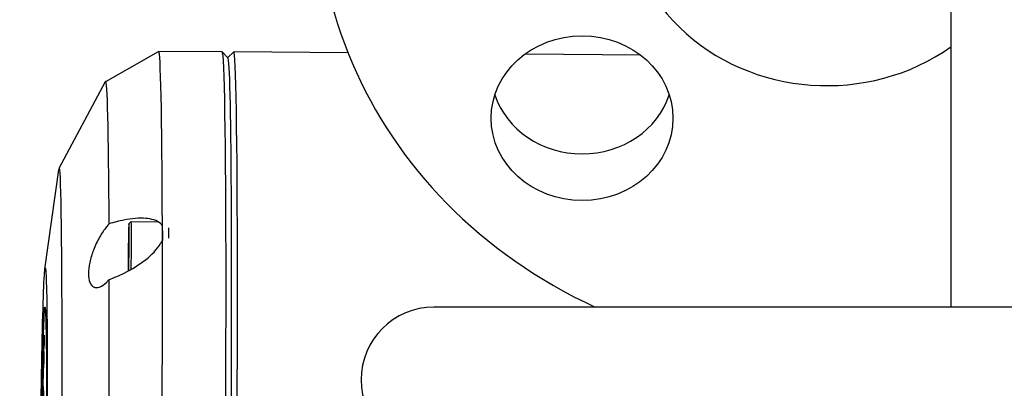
# Model space of a CAD drawing. Header units: inches. Extents: x 24 to 1128, y -94 to 748.
# Tile 389 of 573: x 389.73 to 393.12, y 507.57 to 508.84. Entities that reach past the tile are written whole.
import ezdxf

# ---------------------------------------------------------------- set-up
doc = ezdxf.new("R2010")
doc.units = ezdxf.units.IN
doc.header["$LTSCALE"] = 32
doc.header["$MEASUREMENT"] = 0
doc.layers.add('Dimension (ANSI)', color=7, linetype='Continuous', lineweight=25)
doc.layers.add('Visible (ANSI)', color=7, linetype='Continuous', lineweight=30)
doc.styles.add('Note Text (ANSI)', font='tahoma.ttf')
doc.dimstyles.new('Architectural (ANSI)', dxfattribs={"dimscale": 32, "dimtxt": 0.125, "dimasz": 0.098425, "dimexe": 0.125, "dimexo": 0.0625, "dimgap": 0.031496, "dimtad": 0, "dimtih": 1, "dimtoh": 1, "dimdec": 4, "dimrnd": 1e-08, "dimzin": 3, "dimdsep": 46, "dimlunit": 4, "dimtxsty": 'Note Text (ANSI)', "dimcen": 0.09, "dimdle": 0.393701, "dimclrd": 256, "dimclre": 256, "dimclrt": 256, "dimadec": 0, "dimazin": 3, "dimtfac": 0.96, "dimtofl": 0, "dimtmove": 0, "dimatfit": 3, "dimfxl": 1, "dimfrac": 2, "dimtolj": 1, "dimtzin": 12, "dimlwd": -1, "dimlwe": -1, "dimarcsym": 0})

# ---------------------------------------------------------------- blocks, each defined once
blk = doc.blocks.new('*D22')
at = {"layer": 'Defpoints', "color": 0, "transparency": 16777216}
for p in [(438.4799, 699.4105), (351.8568, 463.849), (472.3834, 463.849)]:
    blk.add_point(p, dxfattribs=at)
at = {"layer": 'Dimension (ANSI)', "transparency": 16777216}
for p, q in [((436.4799, 699.4105), (347.8568, 699.4105)), ((351.8568, 696.2609), (351.8568, 597.1628)), ((351.8568, 466.9986), (351.8568, 590.0967)), ((470.3834, 463.849), (347.8568, 463.849))]:
    blk.add_line(p, q, dxfattribs=at)
for points in [[(351.3319, 696.2609), (352.3817, 696.2609), (351.8568, 699.4105)], [(351.3319, 466.9986), (352.3817, 466.9986), (351.8568, 463.849)]]:
    blk.add_solid(points, dxfattribs=at)
at = {"layer": 'Dimension (ANSI)', "transparency": 16777216, "insert": (338.7084, 596.1549), "char_height": 4, "attachment_point": 1, "style": 'Note Text (ANSI)'}
blk.add_mtext('\\A1;19\'-7 9/16"', dxfattribs=at)

msp = doc.modelspace()

# ---------------------------------------------------------------- linework, layer by layer
at = {"layer": 'Visible (ANSI)'}
for p, q in [((392.93492, 510.84902), (392.93492, 507.84902)), ((390.02932, 508.62517), (390.21123, 508.72826)), ((390.42989, 508.72656), (390.21141, 508.72832)), ((390.44973, 508.70655), (390.43021, 508.7264)), ((390.44941, 508.70687), (390.46893, 508.72608)), ((390.86219, 508.72308), (390.46925, 508.72624)), ((391.86852, 508.71497), (391.46962, 508.71819)), ((389.86918, 508.32725), (390.02892, 508.62469)), ((389.82028, 507.97931), (389.86777, 508.32082)), ((390.10902, 508.13548), (390.11695, 508.14329)), ((390.11698, 508.1433), (390.20938, 508.14255)), ((390.10937, 508.08061), (390.10873, 508.10537)), ((390.10899, 508.0113), (390.10938, 508.07445)), ((390.10807, 507.97388), (390.10889, 508.00413)), ((391.21704, 507.84902), (391.1574, 507.84902)), ((392.2853, 507.84902), (391.21704, 507.84902)), ((393.85717, 507.84902), (392.2853, 507.84902)), ((389.82029, 507.83964), (389.82196, 507.84128)), ((389.81681, 507.74428), (389.81696, 507.74672)), ((389.81696, 507.72742), (389.81714, 507.74962)), ((389.81696, 507.74672), (389.81696, 507.72742)), ((389.81696, 507.74672), (389.81712, 507.74672)), ((389.81714, 507.74962), (389.81729, 507.75209)), ((389.81729, 507.75209), (389.81716, 507.72165)), ((389.81729, 507.75209), (389.81769, 507.75209)), ((389.81769, 507.75209), (389.81756, 507.72164)), ((389.81497, 507.70418), (389.81615, 507.73154)), ((389.81613, 507.72045), (389.81522, 507.69929)), ((389.81643, 507.71824), (389.81561, 507.69929)), ((389.81615, 507.73154), (389.81613, 507.72045)), ((389.81613, 507.72045), (389.81643, 507.72045)), ((389.81615, 507.73154), (389.81633, 507.73154)), ((389.81633, 507.73032), (389.81635, 507.73539)), ((389.81648, 507.73318), (389.81633, 507.73032)), ((389.81633, 507.73032), (389.81647, 507.73032)), ((389.81635, 507.73539), (389.81675, 507.74306)), ((389.81639, 507.70827), (389.81648, 507.73318)), ((389.81658, 507.73513), (389.81649, 507.71022)), ((389.81673, 507.73799), (389.81658, 507.73513)), ((389.81658, 507.73513), (389.81677, 507.73513)), ((389.81668, 507.71384), (389.81681, 507.74428)), ((389.81677, 507.71535), (389.81668, 507.71384)), ((389.81668, 507.71384), (389.81707, 507.71383)), ((389.81675, 507.74306), (389.81673, 507.73799)), ((389.81673, 507.73799), (389.81678, 507.73799)), ((389.81675, 507.74306), (389.8168, 507.74306)), ((389.81688, 507.73932), (389.81677, 507.71535)), ((389.81677, 507.71535), (389.81717, 507.71535)), ((389.81687, 507.71696), (389.81688, 507.73932)), ((389.81697, 507.71853), (389.81687, 507.71696)), ((389.81687, 507.71696), (389.81727, 507.71696)), ((389.8169, 507.71383), (389.81689, 507.71021)), ((389.81717, 507.74408), (389.81697, 507.71853)), ((389.81697, 507.71853), (389.81736, 507.71853)), ((389.81707, 507.72013), (389.81717, 507.74408)), ((389.81716, 507.72165), (389.81707, 507.72013)), ((389.81707, 507.72013), (389.81746, 507.72013)), ((389.81717, 507.71535), (389.81707, 507.71383)), ((389.81716, 507.72165), (389.81756, 507.72164)), ((389.81717, 507.71696), (389.81717, 507.71535)), ((389.81736, 507.71853), (389.81727, 507.71696)), ((389.81738, 507.72013), (389.81736, 507.71853)), ((389.81756, 507.72164), (389.81746, 507.72013)), ((389.81405, 507.67463), (389.81427, 507.68197)), ((389.81427, 507.68197), (389.81436, 507.62307)), ((389.81427, 507.68197), (389.81466, 507.68197)), ((389.81466, 507.68197), (389.81475, 507.62307)), ((389.81483, 507.63856), (389.81497, 507.70418)), ((389.81512, 507.65718), (389.81604, 507.67858)), ((389.81569, 507.68579), (389.81516, 507.67342)), ((389.81522, 507.69929), (389.81518, 507.68451)), ((389.81518, 507.68451), (389.81572, 507.69688)), ((389.81522, 507.69929), (389.81561, 507.69929)), ((389.81608, 507.68578), (389.81555, 507.67341)), ((389.81561, 507.69929), (389.8156, 507.69415)), ((389.81572, 507.69688), (389.81569, 507.68579)), ((389.81569, 507.68579), (389.81608, 507.68578)), ((389.81572, 507.69688), (389.81611, 507.69687)), ((389.81604, 507.67858), (389.81602, 507.66616)), ((389.81604, 507.67858), (389.81644, 507.67858)), ((389.81611, 507.69687), (389.81608, 507.68578)), ((389.81649, 507.71022), (389.81639, 507.70827)), ((389.81639, 507.70827), (389.81679, 507.70827)), ((389.81649, 507.71022), (389.81689, 507.71021)), ((389.81689, 507.71021), (389.81679, 507.70827)), ((389.81358, 507.62089), (389.81405, 507.67463)), ((389.81602, 507.66616), (389.81483, 507.63856)), ((389.81516, 507.67342), (389.81512, 507.65718)), ((389.81516, 507.67342), (389.81555, 507.67341)), ((389.81641, 507.66616), (389.81522, 507.63856)), ((389.81555, 507.67341), (389.81554, 507.66683)), ((389.81602, 507.66616), (389.81641, 507.66616)), ((389.81644, 507.67858), (389.81641, 507.66616)), ((389.81276, 507.6305), (389.81298, 507.63796)), ((389.81285, 507.5716), (389.81276, 507.6305)), ((389.81298, 507.63796), (389.81358, 507.62089)), ((389.81298, 507.63796), (389.81337, 507.63796)), ((389.81337, 507.63796), (389.81366, 507.62985)), ((389.81436, 507.62307), (389.81411, 507.61459)), ((389.81411, 507.61459), (389.8145, 507.61459)), ((389.81436, 507.62307), (389.81475, 507.62307)), ((389.81475, 507.62307), (389.8145, 507.61459)), ((389.81483, 507.63856), (389.81522, 507.63856)), ((389.81306, 507.57906), (389.81285, 507.5716)), ((389.81306, 507.57906), (389.81346, 507.57905)), ((389.81346, 507.57905), (389.81324, 507.5716)), ((389.81342, 507.60727), (389.81346, 507.57905)), ((389.81361, 507.60495), (389.81355, 507.60313)), ((389.81355, 507.60313), (389.81395, 507.60313)), ((389.81361, 507.60495), (389.814, 507.60495)), ((389.814, 507.60495), (389.81395, 507.60313)), ((389.80924, 507.26542), (389.81361, 507.57554)), ((389.81285, 507.5716), (389.81324, 507.5716)), ((389.81361, 507.57554), (389.82108, 507.4222)), ((389.81361, 507.57554), (389.814, 507.57554)), ((389.814, 507.57554), (389.82147, 507.4222))]:
    msp.add_line(p, q, dxfattribs=at)
msp.add_arc((391.1574, 507.59902), 0.25, 90, 270, dxfattribs=at)
for centre, major_axis, ratio, start_param, end_param in [((392.50839, 509.26118), (-1.75, 0), 0.9063078, 4.4661768, 7.3813459), ((392.50839, 509.23582), (-0.69, 0), 0.9063078, 4.0459877, 8.5203829), ((390.19875, 507.15553), (0.01266, 1.57278), 0.0142565, 5.3801552, 6.2914173), ((390.45659, 507.15346), (0.01266, 1.57278), 0.0142565, 3.1273342, 6.2974438), ((390.41722, 507.15377), (-0.01266, -1.57278), 0.0142565, 0, 3.1415927), ((390.43691, 507.15362), (0.01251, 1.5531), 0.0142565, 3.1558511, 6.2689268), ((390.43691, 507.15362), (-0.01251, -1.5531), 0.0142565, 0.0142585, 3.1273342), ((390.01767, 507.15699), (0.01182, 1.46823), 0.0142565, 5.4417541, 6.310243), ((391.66694, 508.65915), (-0.3125, 0), 0.9063078, 0.2874576, 2.8541351), ((389.86021, 507.15826), (0.00942, 1.16942), 0.0142565, 3.0330797, 6.3916983), ((390.10823, 508.0351), (0.00081, 0.10039), 0.0142565, 4.0622792, 8.5198114), ((390.1161, 508.03503), (0.00087, 0.10826), 0.0142565, 4.1667137, 6.2974438), ((390.22239, 508.03418), (0.00095, 0.11811), 0.0142565, 5.0990326, 5.649976), ((390.19875, 507.15553), (-0.01266, -1.57278), 0.0142565, 2.1982673, 2.2385625), ((390.24404, 508.034), (0.00095, 0.11811), 0.0142565, 5.1699493, 5.5500657), ((390.19875, 507.15553), (-0.01266, -1.57278), 0.0142565, 0.1441674, 2.1982673), ((390.01767, 507.15699), (-0.01182, -1.46823), 0.0142565, 0.2057664, 2.1366683)]:
    msp.add_ellipse(centre, major_axis=major_axis, ratio=ratio, start_param=start_param, end_param=end_param, dxfattribs=at)
for centre, major_axis, ratio in [((391.66694, 508.49856), (-0.3125, 0), 0.9063078), ((389.81494, 507.15862), (0.00665, 0.82553), 0.0142565), ((389.81494, 507.15862), (0.00556, 0.69092), 0.0142565), ((389.81494, 507.15862), (0.00548, 0.68108), 0.0142565)]:
    msp.add_ellipse(centre, major_axis=major_axis, ratio=ratio, dxfattribs=at)
for points, knots in [([(390.2242, 508.12931), (390.22233, 508.13196), (390.22019, 508.13431), (390.206, 508.14713), (390.18592, 508.15255), (390.14512, 508.1561), (390.11896, 508.15374), (390.07513, 508.14507), (390.0579, 508.14053), (390.04116, 508.13529)], [0.81248761, 0.81248761, 0.81248761, 0.81248761, 0.84602143, 0.84602143, 1.02520628, 1.02520628, 1.24566883, 1.24566883, 1.38446178, 1.38446178, 1.38446178, 1.38446178]), ([(390.04116, 508.13529), (390.03812, 508.13215), (390.03511, 508.12876), (390.02435, 508.11564), (390.01594, 508.10332), (390.00024, 508.07545), (389.99297, 508.05989), (389.98216, 508.0315), (389.97761, 508.01684), (389.9715, 507.98861), (389.96995, 507.97505), (389.97002, 507.95248), (389.97163, 507.94211), (389.97786, 507.92648), (389.98246, 507.92119), (389.99337, 507.91533), (390.00068, 507.91506), (390.01644, 507.92072), (390.02487, 507.92664), (390.03269, 507.93429), (390.03563, 507.93716), (390.03864, 507.94043), (390.04168, 507.94404)], [-0.9741877, -0.9741877, -0.9741877, -0.9741877, -0.9276072, -0.9276072, -0.8035433, -0.8035433, -0.6794793, -0.6794793, -0.5716415, -0.5716415, -0.4638036, -0.4638036, -0.3559657, -0.3559657, -0.2481279, -0.2481279, -0.1240639, -0.1240639, 0, 0, 0, 0.0465805, 0.0465805, 0.0465805, 0.0465805]), ([(390.22375, 508.12992), (390.22385, 508.12603), (390.22393, 508.12092), (390.22405, 508.10774), (390.22409, 508.09915), (390.2241, 508.08603), (390.2241, 508.08219), (390.22409, 508.07824)], [0.11576885, 0.11576885, 0.11576885, 0.11576885, 0.18871515, 0.18871515, 0.2736613, 0.2736613, 0.30672681, 0.30672681, 0.30672681, 0.30672681]), ([(390.10873, 508.10537), (390.10873, 508.10549), (390.10872, 508.10558), (390.10872, 508.10567), (390.10872, 508.10569), (390.10872, 508.10569)], [0, 0, 0, 0, 0.0025016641, 0.0025016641, 0.0040337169, 0.0040337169, 0.0040337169, 0.0040337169]), ([(390.04168, 507.94404), (390.05842, 507.95018), (390.07564, 507.95746), (390.11943, 507.97916), (390.14556, 507.99523), (390.18626, 508.02786), (390.20627, 508.04776), (390.22037, 508.07086), (390.22249, 508.07477), (390.22434, 508.07877)], [0.08166959, 0.08166959, 0.08166959, 0.08166959, 0.22046255, 0.22046255, 0.4409251, 0.4409251, 0.62010995, 0.62010995, 0.65364377, 0.65364377, 0.65364377, 0.65364377]), ([(390.10938, 508.07445), (390.10939, 508.07528), (390.10939, 508.07611), (390.10939, 508.07761), (390.10939, 508.0783), (390.10938, 508.07947), (390.10938, 508.07996), (390.10937, 508.08043), (390.10937, 508.08053), (390.10937, 508.08061)], [0, 0, 0, 0, 0.006393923, 0.006393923, 0.012659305, 0.012659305, 0.01886745, 0.01886745, 0.020650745, 0.020650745, 0.020650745, 0.020650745]), ([(390.10889, 508.00413), (390.1089, 508.0046), (390.10891, 508.00518), (390.10893, 508.00649), (390.10895, 508.00723), (390.10896, 508.00877), (390.10897, 508.0096), (390.10898, 508.01072), (390.10898, 508.01101), (390.10899, 508.0113)], [0, 0, 0, 0, 0.006106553, 0.006106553, 0.012222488, 0.012222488, 0.018470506, 0.018470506, 0.020692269, 0.020692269, 0.020692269, 0.020692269]), ([(389.81405, 507.65762), (389.81404, 507.65559), (389.81403, 507.6539), (389.81402, 507.65256), (389.81401, 507.65116), (389.814, 507.65007), (389.814, 507.64909), (389.81387, 507.63438), (389.81374, 507.61966), (389.81361, 507.60495)], [0.66410183, 0.66410183, 0.66410183, 0.66410183, 0.67395793, 0.67395793, 0.67395793, 0.68067458, 0.68067458, 0.68067458, 0.76622735, 0.76622735, 0.76622735, 0.76622735]), ([(389.81411, 507.61459), (389.81409, 507.62672), (389.81407, 507.63885), (389.81405, 507.65098), (389.81405, 507.65169), (389.81405, 507.65259), (389.81405, 507.65376), (389.81405, 507.65491), (389.81405, 507.65615), (389.81405, 507.65762)], [0.564646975, 0.564646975, 0.564646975, 0.564646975, 0.649363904, 0.649363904, 0.649363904, 0.655582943, 0.655582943, 0.655582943, 0.664101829, 0.664101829, 0.664101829, 0.664101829]), ([(389.813, 507.62148), (389.813, 507.6203), (389.813, 507.61925), (389.813, 507.61825), (389.81301, 507.61731), (389.81301, 507.61637), (389.81301, 507.61544), (389.81303, 507.60331), (389.81305, 507.59118), (389.81306, 507.57906)], [0.874738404, 0.874738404, 0.874738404, 0.874738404, 0.882606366, 0.882606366, 0.882606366, 0.889323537, 0.889323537, 0.889323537, 0.974040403, 0.974040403, 0.974040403, 0.974040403]), ([(389.81355, 507.60313), (389.81339, 507.60801), (389.81323, 507.61289), (389.81307, 507.61777), (389.81305, 507.61833), (389.81304, 507.61893), (389.81303, 507.61954), (389.81301, 507.62017), (389.813, 507.62077), (389.813, 507.62148)], [0.77255896, 0.77255896, 0.77255896, 0.77255896, 0.85846637, 0.85846637, 0.85846637, 0.86725397, 0.86725397, 0.86725397, 0.8747384, 0.8747384, 0.8747384, 0.8747384])]:
    msp.add_open_spline(points, degree=3, knots=knots, dxfattribs=at)
msp.add_open_spline([(389.81411, 507.61693), (389.81407, 507.61294), (389.81403, 507.60894), (389.814, 507.60495)], degree=3, dxfattribs=at)

# ---------------------------------------------------------------- dimensions: what is measured, and where the dimension line sits
at = {"layer": 'Dimension (ANSI)'}
dim = msp.add_linear_dim(base=(351.85681, 463.84902), p1=(438.47989, 699.41052), p2=(472.38339, 463.84902), angle=270, dimstyle='Architectural (ANSI)', override={"dimgap": 0.031496, "dimdec": 4, "dimlfac": 1, "dimtol": 0, "dimlim": 0, "dimtp": 0, "dimtm": 0, "dimtdec": 2, "dimatfit": 1}, dxfattribs=at)
dim.commit()
dim.dimension.update_dxf_attribs({"geometry": '*D22', "text_midpoint": (351.85681, 593.62977), "dimtype": 160})

doc.saveas('drawing.dxf')
